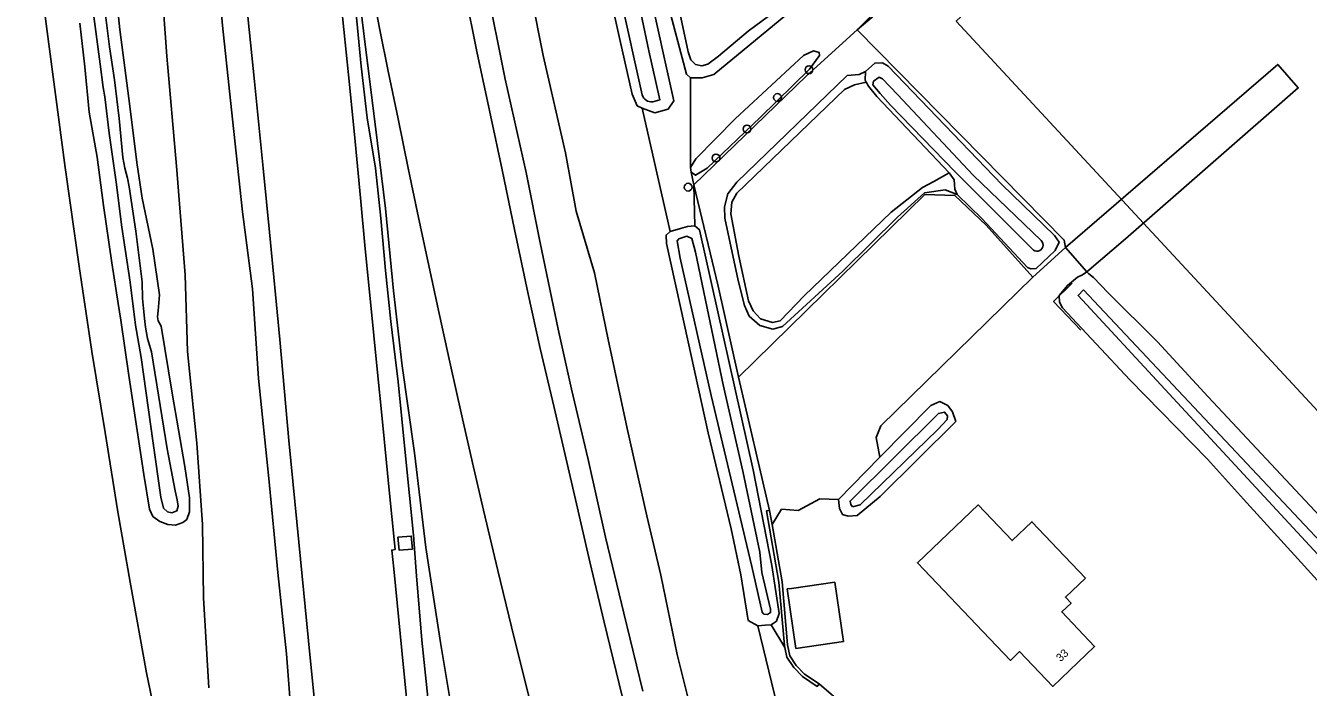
# Model space of a CAD drawing. Extents: x 156141 to 158132, y 385651 to 388399.
# Drawn here: x 156157.7 to 156317.9, y 387384.8 to 387467.5 of the extents above; entities that cross this region are included whole.
import ezdxf

# ---------------------------------------------------------------- set-up
doc = ezdxf.new("R2010")
doc.units = 0
for name, color, linetype in [('IMGEO_Berm_groen', 7, 'Continuous'), ('IMGEO_Boom', 7, 'Continuous'), ('IMGEO_Erf', 7, 'Continuous'), ('IMGEO_Grasland_agrarisch', 7, 'Continuous'), ('IMGEO_Grasland_overig', 7, 'Continuous'), ('IMGEO_Groenvoorziening', 7, 'Continuous'), ('IMGEO_Haag', 7, 'Continuous'), ('IMGEO_Loofbos', 7, 'Continuous'), ('IMGEO_Muur', 7, 'Continuous'), ('IMGEO_Pand', 7, 'Continuous'), ('IMGEO_Pand_nummerreeks', 7, 'Continuous'), ('IMGEO_Pand_vergunning_verleend', 7, 'Continuous'), ('IMGEO_Rijbaan_autosnelweg', 7, 'Continuous'), ('IMGEO_Terreindeel_onvherhard', 7, 'Continuous'), ('IMGEO_Waterloop', 7, 'Continuous')]:
    doc.layers.add(name, color=color, linetype=linetype)

msp = doc.modelspace()

# ---------------------------------------------------------------- linework, layer by layer
at = {"layer": 'IMGEO_Berm_groen'}
for points in [[(156180.53, 387384.76), (156179.89, 387395.99), (156179.77, 387405.17), (156179.06, 387415.34), (156177.89, 387426.77), (156177.57, 387436.36), (156176.52, 387449.93), (156175.29, 387463.69), (156174.34, 387476.94), (156173.7, 387487.73)], [(156180.3, 387487.64), (156181.5, 387476.15), (156182.25, 387467.49), (156183.5, 387455.82), (156184.75, 387444.22), (156185.99, 387434.62), (156186.74, 387423.4), (156188.02, 387410.89), (156189.17, 387399.15), (156190.25, 387388.98), (156191.01, 387379.23)], [(156234.75, 387384.32), (156232.4, 387394.06), (156230.11, 387403.56), (156227.93, 387413.26), (156225.86, 387422.06), (156224.2, 387429.55), (156221.92, 387440.35), (156220.18, 387449.12), (156217.56, 387460.79), (156215.2, 387472.66), (156212.78, 387485.9)], [(156164.42, 387467.78), (156165.04, 387462.35), (156165.6, 387456.68), (156166.57, 387451.05), (156167.39, 387445.01), (156168.41, 387437.86), (156169.23, 387432.77), (156169.56, 387430.71), (156170.54, 387423.79), (156172.42, 387411.41), (156173.13, 387407.09), (156173.53, 387406.17), (156174.42, 387405.53), (156175.43, 387405.15), (156176.36, 387405.07), (156177.29, 387405.4), (156177.81, 387405.8), (156178.12, 387406.73), (156178.13, 387408.51), (156177.54, 387412.4), (156175.95, 387421.57), (156174.58, 387429.93), (156174.21, 387430.6), (156174.12, 387431.1), (156174.22, 387431.85), (156174.37, 387433.84), (156173.53, 387439.55), (156172.23, 387445.95), (156171.56, 387450.41), (156170.68, 387457.41), (156169.42, 387467.02), (156168.68, 387474.18)], [(156211.1, 387380.67), (156209.5, 387390.41), (156207.63, 387402.3), (156206.24, 387414.1), (156204.7, 387424.98), (156203.62, 387434.35), (156202.61, 387444.65), (156201.36, 387454.84), (156200.04, 387465.48), (156199.24, 387472.06)], [(156198.9, 387469.38), (156199.59, 387462.44), (156200.33, 387455.95), (156201.36, 387449.68), (156202.02, 387443.45), (156202.63, 387436.89), (156203.28, 387430.52), (156204.19, 387422.97), (156205.1, 387413.75), (156206.1, 387403.83), (156206.49, 387398.75), (156207.14, 387390.72), (156207.97, 387382.77)], [(156204.17, 387403.57), (156204.32, 387401.94), (156205.97, 387402.09), (156205.83, 387403.72), (156204.17, 387403.57)]]:
    msp.add_lwpolyline(points, dxfattribs=at)
at = {"layer": 'IMGEO_Boom'}
for centre in [(156255.52, 387461.98), (156251.58, 387458.51), (156247.78, 387454.57), (156243.91, 387450.95), (156240.42, 387447.3)]:
    msp.add_circle(centre, 0.489, dxfattribs=at)
at = {"layer": 'IMGEO_Erf'}
for points in [[(156329.74, 387394.29), (156328.42, 387392.77), (156327.24, 387391.63), (156326.41, 387391.47), (156325.72, 387391.45), (156324.88, 387391.83), (156324.16, 387392.38), (156322.55, 387393.86), (156320.59, 387396.46), (156316.99, 387400.4), (156309.82, 387408.34), (156305.29, 387413.34), (156295.6, 387423.24), (156287.17, 387432.22), (156286.83, 387432.95), (156286.78, 387433.79), (156287.8, 387435.04), (156289.06, 387436.05), (156289.68, 387436.36), (156290.23, 387436.74)], [(156264.38, 387413.56), (156270.75, 387420.02), (156271.88, 387420.51), (156272.86, 387420.02), (156273.46, 387419.23), (156273.85, 387418.02), (156264.41, 387408.66), (156261.55, 387406.28), (156260.41, 387406.2), (156259.69, 387406.42), (156259.35, 387407.16), (156259.19, 387408.29)]]:
    msp.add_lwpolyline(points, dxfattribs=at)
at = {"layer": 'IMGEO_Grasland_agrarisch'}
for points in [[(156261.52, 387466.98), (156287.41, 387440.7), (156287.58, 387439.76)], [(156290.23, 387436.74), (156295.07, 387440.86), (156316.64, 387459.71), (156314.08, 387462.64), (156287.58, 387439.76)], [(156283.49, 387436.07), (156277.66, 387442.58), (156273.76, 387446.27), (156269.99, 387446.38), (156246.72, 387423.58)], [(156328.25, 387395.85), (156325.37, 387399.76), (156305.4, 387421.1), (156299.04, 387427.98), (156292.88, 387434.09), (156291.08, 387436), (156290.48, 387436.47), (156290.23, 387436.74)], [(156283.49, 387436.07), (156264.49, 387417.47), (156263.93, 387416.03), (156264.38, 387413.56)], [(156250.59, 387406.91), (156246.72, 387423.58)], [(156264.38, 387413.56), (156259.19, 387408.29)], [(156259.19, 387408.29), (156256.87, 387408.36), (156254.17, 387406.91), (156252.09, 387407.07), (156250.9, 387405.15)]]:
    msp.add_lwpolyline(points, dxfattribs=at)
at = {"layer": 'IMGEO_Grasland_overig'}
for points in [[(156240.7, 387460.98), (156240.23, 387461.41), (156237.71, 387470.87), (156234.98, 387483.67), (156232.83, 387492.18), (156232.74, 387494.08), (156233.15, 387495.32), (156233.97, 387495.89), (156239.61, 387496.8), (156242.43, 387497.64), (156245.72, 387499), (156248.07, 387500.71), (156249.06, 387502), (156250.13, 387503.61)], [(156261.52, 387466.98), (156274.72, 387478.11), (156297.08, 387499.63), (156297.43, 387499.97)], [(156234.56, 387491.72), (156240.42, 387464.23), (156240.75, 387463.21), (156241.35, 387462.64), (156242.14, 387462.48), (156242.89, 387462.67), (156244.23, 387463.67), (156247.91, 387466.79), (156252.84, 387470.41)], [(156226.88, 387489.18), (156229.56, 387476.28), (156231.9, 387465.74), (156233.43, 387458.93), (156234.07, 387457.47), (156234.67, 387457.18)], [(156241.95, 387377.26), (156239.06, 387388.92), (156237, 387398.82), (156235.27, 387406.24), (156232.82, 387417.15), (156230.43, 387428.27), (156228.72, 387436.61), (156226.44, 387444.32), (156225.08, 387451.58), (156222.29, 387463.77), (156219.32, 387478.88)], [(156240.7, 387460.98), (156242.16, 387460.95), (156243.65, 387461.38), (156253.34, 387469.38), (156254.15, 387470.1)], [(156241.14, 387447.58), (156255.18, 387461.17), (156261.52, 387466.98)], [(156240.73, 387449.76), (156240.7, 387460.98)], [(156234.67, 387457.18), (156238.17, 387441.77)], [(156241.14, 387447.58), (156240.8, 387449.19)], [(156238.17, 387441.77), (156237.66, 387441.33), (156237.72, 387440.25), (156239.96, 387430.05), (156242.94, 387416.63), (156245.81, 387404.6), (156246.99, 387398.86), (156247.94, 387393.17), (156249.11, 387392.5)], [(156249.11, 387392.5), (156255.32, 387366.93)]]:
    msp.add_lwpolyline(points, dxfattribs=at)
at = {"layer": 'IMGEO_Groenvoorziening'}
for points in [[(156184.97, 387774.88), (156185.88, 387776.93), (156189.48, 387776.76), (156190.28, 387775.35), (156191.23, 387766.8), (156196.47, 387720.79), (156202.31, 387674.04), (156210.98, 387608.04), (156216.52, 387571.85), (156225.53, 387521.36), (156235.5, 387472.23), (156238.65, 387458.11), (156237.92, 387457.04), (156236.27, 387456.58), (156234.67, 387457.18)], [(156274.03, 387446.41), (156277.1, 387443.41), (156282.8, 387437.25), (156283.25, 387437.09), (156283.92, 387437.16), (156286.27, 387439.41), (156286.76, 387440.44), (156286.21, 387441.25), (156279.63, 387447.64), (156265.42, 387462.41), (156264.71, 387462.83), (156263.74, 387462.82), (156262.58, 387461.77)], [(156262.58, 387461.77), (156261.77, 387461.39), (156260.27, 387461.25), (156246.49, 387447.95), (156245.36, 387446.48), (156244.95, 387444.85), (156245.01, 387443.43), (156246.69, 387435.66), (156247.46, 387432.54), (156248.05, 387431.19), (156249.38, 387430.02), (156251.02, 387429.55), (156252.2, 387429.91), (156259.75, 387436.82), (156266.58, 387443.57), (156269.96, 387446.61), (156272.53, 387446.96), (156274.03, 387446.41)], [(156262.58, 387461.77), (156262.53, 387460.67), (156262.68, 387460.41)], [(156273.05, 387449.1), (156273.66, 387448.24), (156273.68, 387447.62), (156273.73, 387447.04), (156274.03, 387446.41)], [(156241.27, 387442.49), (156241.14, 387447.58)], [(156246.72, 387423.58), (156244.18, 387434.94), (156241.14, 387447.58)], [(156238.17, 387441.77), (156239.48, 387442.16), (156240.36, 387442.41), (156241.27, 387442.49)], [(156241.27, 387442.49), (156241.83, 387441.98), (156248.56, 387411.97), (156250.88, 387400.05), (156251.79, 387394.02), (156251.48, 387393.1), (156250.8, 387392.62)], [(156287.58, 387439.76), (156283.49, 387436.07)], [(156249.11, 387392.5), (156250.04, 387392.57), (156250.8, 387392.62)], [(156250.8, 387392.62), (156252.5, 387389.79)], [(156256.77, 387385.27), (156260.07, 387382.42)]]:
    msp.add_lwpolyline(points, dxfattribs=at)
at = {"layer": 'IMGEO_Haag'}
for points in [[(156250.59, 387406.91), (156250.2, 387406.85), (156251.77, 387397.95), (156252.44, 387390.06), (156252.5, 387389.79)], [(156250.9, 387405.15), (156250.59, 387406.91)], [(156256.77, 387385.27), (156254.96, 387386.46), (156253.92, 387387.54), (156253.13, 387388.73), (156252.83, 387390.12), (156252.17, 387398), (156250.9, 387405.15)], [(156252.5, 387389.79), (156252.76, 387388.57), (156253.61, 387387.28), (156254.7, 387386.15), (156256.55, 387384.93), (156256.77, 387385.27)]]:
    msp.add_lwpolyline(points, dxfattribs=at)
at = {"layer": 'IMGEO_Loofbos'}
for points in [[(156262.68, 387460.41), (156261.22, 387460.11), (156259.95, 387459.49), (156246.49, 387446.54), (156245.87, 387445.44), (156245.75, 387443.99), (156246.75, 387438.69), (156247.96, 387433.1), (156248.55, 387431.85), (156249.47, 387430.86), (156250.98, 387430.41), (156251.9, 387430.62), (156254.93, 387433.75), (156265.77, 387444.2), (156269.68, 387447.28), (156271.12, 387448.03), (156273.05, 387449.1)], [(156262.68, 387460.41), (156262.97, 387459.93), (156263.98, 387458.64), (156273.05, 387449.1)]]:
    msp.add_lwpolyline(points, dxfattribs=at)
at = {"layer": 'IMGEO_Muur'}
for points in [[(156261.52, 387466.98), (156279.37, 387484.67)], [(156241.14, 387447.58), (156255.18, 387461.17), (156261.52, 387466.98)], [(156261.52, 387466.98), (156287.41, 387440.7)], [(156246.72, 387423.58), (156244.18, 387434.94), (156241.14, 387447.58)], [(156287.58, 387439.76), (156283.49, 387436.07), (156277.66, 387442.58), (156273.76, 387446.27), (156269.99, 387446.38), (156246.72, 387423.58)], [(156289.46, 387429.46), (156286.07, 387433.02), (156288.39, 387435.31)], [(156250.59, 387406.91), (156246.72, 387423.58)]]:
    msp.add_lwpolyline(points, dxfattribs=at)
at = {"layer": 'IMGEO_Pand'}
for points in [[(156290.07, 387398.47), (156286.62, 387402.09), (156283.37, 387405.51), (156280.89, 387403.15), (156276.64, 387407.6), (156269.06, 387400.37), (156277.23, 387391.8), (156280.68, 387388.18), (156281.83, 387389.27), (156285.97, 387384.93), (156291.2, 387389.92), (156287.1, 387394.23), (156288.26, 387395.34), (156287.56, 387396.08), (156290.07, 387398.47)], [(156258.74, 387397.96), (156253.32, 387397.18), (156252.81, 387397.11), (156253.88, 387389.67), (156259.81, 387390.52), (156258.74, 387397.96)]]:
    msp.add_lwpolyline(points, dxfattribs=at)
at = {"layer": 'IMGEO_Pand_vergunning_verleend'}
msp.add_lwpolyline([(156273.91, 387468.03), (156300.09, 387492.31), (156349.55, 387438.96), (156323.36, 387414.69), (156273.91, 387468.03)], dxfattribs=at)
at = {"layer": 'IMGEO_Rijbaan_autosnelweg'}
for points in [[(156232.16, 387383.73), (156229.95, 387392.95), (156228.16, 387400.51), (156226.11, 387409.38), (156223.68, 387419.78), (156221.94, 387427.17), (156220.4, 387434.14), (156218.72, 387442), (156217.18, 387449.49), (156215.74, 387456.32), (156214.07, 387464.07), (156212.54, 387471.74), (156210.73, 387481.15), (156209.02, 387489.91)], [(156181.19, 387350.97), (156179.1, 387359.2), (156176.88, 387367.39), (156174.78, 387376.79), (156172.77, 387386.64), (156170.71, 387397.95), (156169.18, 387406.73), (156167.57, 387416.65), (156165.92, 387426.77), (156164.33, 387437.4), (156162.59, 387449.78), (156161.4, 387458.88), (156160.35, 387466.76), (156159.04, 387476.69), (156157.66, 387487.43)], [(156201.8, 387290.73), (156201.7, 387298.24), (156201.8, 387301.53), (156201.41, 387305.81), (156199.9, 387321.32), (156198.27, 387337.21), (156196.96, 387350.79), (156195.62, 387364.37), (156194.23, 387378.19), (156193.21, 387388.51), (156191.79, 387402.97), (156190.52, 387415.64), (156189.41, 387428.29), (156188.1, 387441.67), (156187.32, 387449.67), (156186.24, 387460.51), (156185.09, 387471.93), (156184.12, 387481.55)], [(156200.7, 387473.32), (156201.86, 387467.16), (156202.97, 387461.58), (156204.18, 387455.85), (156205.48, 387449.49), (156206.73, 387443.53), (156207.93, 387437.88), (156209.33, 387431.54), (156210.66, 387425.45), (156212.16, 387418.74), (156213.49, 387412.85), (156214.87, 387406.96), (156216.64, 387399.43), (156218.37, 387392.37), (156220.12, 387385.33), (156222.11, 387377.53)], [(156205.72, 387378.48), (156204.64, 387389.41), (156203.65, 387399.6), (156203.4, 387401.96), (156203.8, 387402.05), (156203.01, 387409.87), (156202.26, 387417.59), (156201.49, 387425.39), (156200.81, 387432.15), (156200.09, 387439.62), (156199.49, 387445.96), (156198.73, 387453.89), (156198, 387461.36), (156197.12, 387469.82)]]:
    msp.add_lwpolyline(points, dxfattribs=at)
at = {"layer": 'IMGEO_Terreindeel_onvherhard'}
msp.add_lwpolyline([(156290.23, 387436.74), (156287.58, 387439.76)], dxfattribs=at)
at = {"layer": 'IMGEO_Waterloop'}
for points in [[(156236, 387457.98), (156236.89, 387458.22), (156235.53, 387464.34), (156230.75, 387486.9), (156227.19, 387504.78), (156221.65, 387535.95), (156215.9, 387567.66), (156211.38, 387596.49), (156206.78, 387626.63), (156202.51, 387661.87), (156199.47, 387685.11), (156196.27, 387711.81), (156192.16, 387743.18), (156188.34, 387774.85), (156186.6, 387774.65)], [(156208.33, 387601.15), (156210.75, 387584.97), (156210.77, 387582.24), (156210.49, 387582.2), (156210.53, 387581.85), (156210.81, 387581.89), (156211.96, 387577.25), (156212.81, 387572.28), (156217.9, 387541.85), (156220.74, 387526.36), (156224.14, 387508.54), (156228.38, 387487.31), (156233.84, 387462.59), (156234.68, 387458.83)], [(156166.11, 387469.25), (156166.95, 387462.66), (156167.33, 387459.75), (156167.54, 387458.61), (156168.07, 387454.05), (156168.95, 387447.94), (156169.67, 387442.31), (156170.73, 387435.45), (156171.39, 387430.06), (156172.1, 387426.02), (156172.7, 387421.55), (156173.54, 387415.61), (156174.55, 387408.58), (156174.89, 387407.22), (156175.39, 387406.73), (156175.91, 387406.62), (156176.56, 387406.87), (156176.7, 387407.44), (156176.58, 387408.24), (156176.32, 387409.38), (156175.32, 387414.61), (156173.39, 387426.75), (156172.89, 387428.4), (156172.64, 387429.81), (156172.52, 387430.88), (156172.26, 387433.38), (156172.2, 387435.46), (156171.43, 387441.79), (156170.59, 387447.36), (156170.39, 387448.44), (156170.06, 387449.68), (156169.79, 387451.01), (156169.35, 387455.87), (156168.77, 387460.7), (156168.12, 387464.85), (156167.43, 387470.49)], [(156240.8, 387449.19), (156241.35, 387448.79), (156242.8, 387449.7), (156249.44, 387456.01), (156255.59, 387462.04), (156256.85, 387463.75), (156256.77, 387464.15), (156256.08, 387464.35), (156254.83, 387463.74), (156246.29, 387455.86), (156241.38, 387450.86), (156240.73, 387449.76)], [(156265.71, 387457.54), (156264.43, 387459.03), (156263.51, 387460.09), (156263.56, 387460.54), (156264.29, 387461.04), (156264.7, 387460.83), (156266.59, 387458.88), (156276.05, 387448.8), (156284.54, 387440.64)], [(156283.4, 387439.59), (156273.77, 387449.23), (156265.71, 387457.54)], [(156240.8, 387449.19), (156240.73, 387449.76)], [(156249.86, 387393.97), (156249.65, 387394.22), (156248.39, 387399.91), (156243.3, 387421.27), (156239.41, 387438.43), (156239.07, 387440.59), (156239.27, 387440.87), (156240.25, 387441.2), (156240.87, 387440.9), (156241.32, 387439.17), (156244.79, 387422.61), (156247.26, 387411.83), (156249.39, 387401.72), (156249.63, 387399.16), (156250.72, 387394.57), (156250.73, 387394.15), (156250.35, 387393.91), (156249.86, 387393.97)], [(156289.8, 387434.5), (156289.14, 387433.76), (156326.33, 387393.59), (156327.31, 387394.62), (156289.8, 387434.5)], [(156260.96, 387407.37), (156260.74, 387407.64), (156260.66, 387408.08), (156271.71, 387419.01), (156272.46, 387419.2), (156272.81, 387418.72), (156272.78, 387418.28), (156271.62, 387417.04), (156261.93, 387407.62), (156260.96, 387407.37)]]:
    msp.add_lwpolyline(points, dxfattribs=at)
for centre, radius, start, end in [((156235.83, 387459.17), 1.2, 196.4271, 277.8525), ((156284, 387440.08), 0.774, 219.0812, 46.7232)]:
    msp.add_arc(centre, radius, start, end, dxfattribs=at)

# ---------------------------------------------------------------- texts
at = {"layer": 'IMGEO_Pand_nummerreeks'}
msp.add_text('33', height=1, rotation=43.6307, dxfattribs=at).set_placement((156286.96, 387387.95))

doc.saveas('drawing.dxf')
